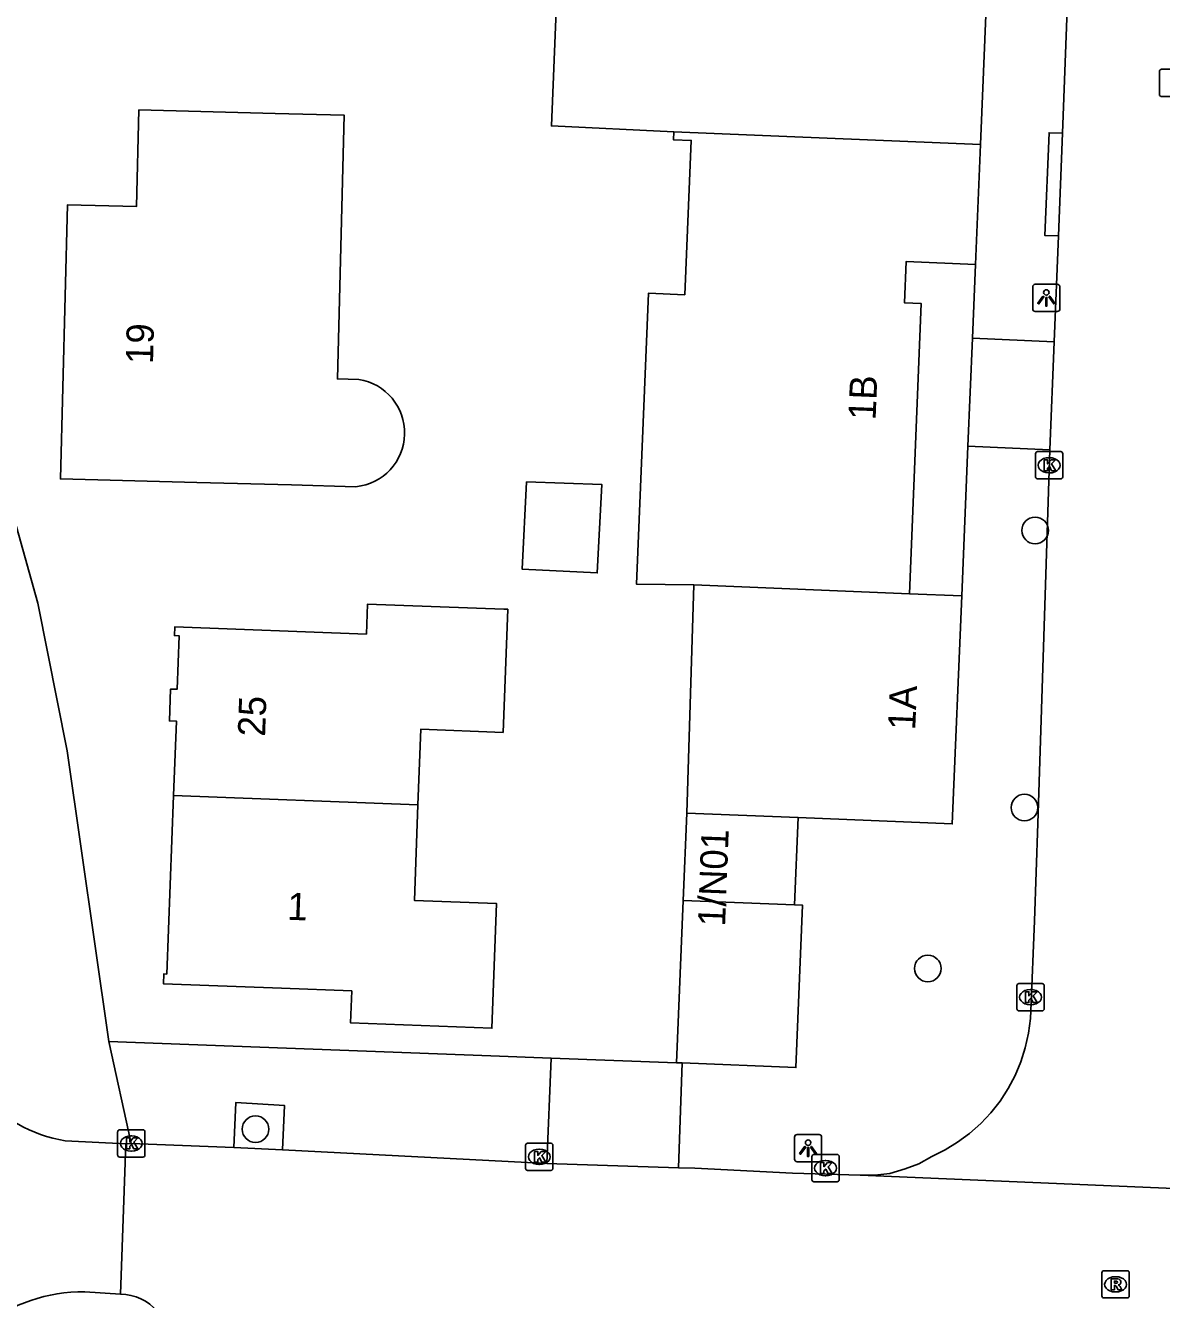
# Model space of a CAD drawing. Extents: x 161355 to 162026, y 386504 to 387459.
# Drawn here: x 161794.65 to 161836.31, y 387174.45 to 387221.17 of the extents above; entities that cross this region are included whole.
import ezdxf

# ---------------------------------------------------------------- set-up
doc = ezdxf.new("R2010")
doc.units = 0
for name, color, linetype in [('IMGEO_Boom', 7, 'Continuous'), ('IMGEO_Kolk', 7, 'Continuous'), ('IMGEO_Lichtpunt', 7, 'Continuous'), ('IMGEO_Muur', 7, 'Continuous'), ('IMGEO_Pand', 7, 'Continuous'), ('IMGEO_Pand_nummerreeks', 7, 'Continuous'), ('IMGEO_Rijbaan_lokaal_open', 7, 'Continuous'), ('IMGEO_Rioolput', 7, 'Continuous'), ('IMGEO_Voetpad_open', 7, 'Continuous')]:
    doc.layers.add(name, color=color, linetype=linetype)

msp = doc.modelspace()

# ---------------------------------------------------------------- linework, layer by layer
at = {"layer": 'IMGEO_Boom'}
for centre in [(161831.674, 387202.651), (161831.284, 387192.486), (161827.74, 387186.588), (161803.084, 387180.693)]:
    msp.add_circle(centre, 0.489, dxfattribs=at)
at = {"layer": 'IMGEO_Kolk'}
for p, q in [((161831.688, 387204.613), (161831.688, 387205.465)), ((161831.763, 387205.539), (161832.615, 387205.539)), ((161832.176, 387205.319), (161832.201, 387205.319)), ((161832.689, 387205.465), (161832.689, 387204.613)), ((161832.199, 387204.759), (161832.174, 387204.759)), ((161832.615, 387204.539), (161831.763, 387204.539)), ((161831.081, 387186.033), (161831.933, 387186.033)), ((161831.006, 387185.107), (161831.006, 387185.959)), ((161831.494, 387185.813), (161831.519, 387185.813)), ((161832.007, 387185.959), (161832.007, 387185.107)), ((161831.517, 387185.253), (161831.492, 387185.253)), ((161831.933, 387185.033), (161831.081, 387185.033)), ((161798.03, 387179.744), (161798.03, 387180.596)), ((161798.105, 387180.67), (161798.957, 387180.67)), ((161798.518, 387180.45), (161798.543, 387180.45)), ((161799.031, 387180.596), (161799.031, 387179.744)), ((161812.99, 387179.254), (161812.99, 387180.106)), ((161813.065, 387180.18), (161813.917, 387180.18)), ((161813.478, 387179.96), (161813.503, 387179.96)), ((161813.991, 387180.106), (161813.991, 387179.254)), ((161798.957, 387179.67), (161798.105, 387179.67)), ((161798.541, 387179.89), (161798.516, 387179.89)), ((161823.488, 387178.84), (161823.488, 387179.692)), ((161823.563, 387179.766), (161824.415, 387179.766)), ((161823.976, 387179.546), (161824.001, 387179.546)), ((161824.489, 387179.692), (161824.489, 387178.84)), ((161813.917, 387179.18), (161813.065, 387179.18)), ((161813.501, 387179.4), (161813.476, 387179.4)), ((161823.999, 387178.986), (161823.974, 387178.986)), ((161824.415, 387178.766), (161823.563, 387178.766))]:
    msp.add_line(p, q, dxfattribs=at)
for points in [[(161831.688, 387204.613), (161831.688, 387205.465)], [(161831.763, 387205.539), (161832.615, 387205.539)], [(161832.009, 387205.239), (161832.132, 387205.239), (161832.132, 387205.088), (161832.262, 387205.239), (161832.426, 387205.239), (161832.28, 387205.088), (161832.433, 387204.839), (161832.281, 387204.839), (161832.196, 387205.003), (161832.132, 387204.936), (161832.132, 387204.839), (161832.009, 387204.839), (161832.009, 387205.239)], [(161832.689, 387205.465), (161832.689, 387204.613)], [(161832.615, 387204.539), (161831.763, 387204.539)], [(161831.081, 387186.033), (161831.933, 387186.033)], [(161831.006, 387185.107), (161831.006, 387185.959)], [(161831.327, 387185.733), (161831.45, 387185.733), (161831.45, 387185.582), (161831.58, 387185.733), (161831.744, 387185.733), (161831.598, 387185.582), (161831.751, 387185.333), (161831.599, 387185.333), (161831.514, 387185.497), (161831.45, 387185.43), (161831.45, 387185.333), (161831.327, 387185.333), (161831.327, 387185.733)], [(161832.007, 387185.959), (161832.007, 387185.107)], [(161831.933, 387185.033), (161831.081, 387185.033)], [(161798.03, 387179.744), (161798.03, 387180.596)], [(161798.105, 387180.67), (161798.957, 387180.67)], [(161798.351, 387180.37), (161798.474, 387180.37), (161798.474, 387180.219), (161798.604, 387180.37), (161798.768, 387180.37), (161798.622, 387180.219), (161798.775, 387179.97), (161798.623, 387179.97), (161798.538, 387180.134), (161798.474, 387180.067), (161798.474, 387179.97), (161798.351, 387179.97), (161798.351, 387180.37)], [(161799.031, 387180.596), (161799.031, 387179.744)], [(161812.99, 387179.254), (161812.99, 387180.106)], [(161813.065, 387180.18), (161813.917, 387180.18)], [(161813.991, 387180.106), (161813.991, 387179.254)], [(161798.957, 387179.67), (161798.105, 387179.67)], [(161813.311, 387179.88), (161813.434, 387179.88), (161813.434, 387179.729), (161813.564, 387179.88), (161813.728, 387179.88), (161813.582, 387179.729), (161813.735, 387179.48), (161813.583, 387179.48), (161813.498, 387179.644), (161813.434, 387179.577), (161813.434, 387179.48), (161813.311, 387179.48), (161813.311, 387179.88)], [(161823.488, 387178.84), (161823.488, 387179.692)], [(161823.563, 387179.766), (161824.415, 387179.766)], [(161823.809, 387179.466), (161823.932, 387179.466), (161823.932, 387179.315), (161824.062, 387179.466), (161824.226, 387179.466), (161824.08, 387179.315), (161824.233, 387179.066), (161824.081, 387179.066), (161823.996, 387179.23), (161823.932, 387179.163), (161823.932, 387179.066), (161823.809, 387179.066), (161823.809, 387179.466)], [(161824.489, 387179.692), (161824.489, 387178.84)], [(161813.917, 387179.18), (161813.065, 387179.18)], [(161824.415, 387178.766), (161823.563, 387178.766)]]:
    msp.add_lwpolyline(points, dxfattribs=at)
for centre, start, end in [((161831.765, 387205.463), 91.552, 178.448), ((161831.765, 387205.463), 91.552, 178.448), ((161832.613, 387205.463), 1.552, 88.448), ((161832.613, 387205.463), 1.552, 88.448), ((161831.765, 387204.615), 181.552, 268.448), ((161831.765, 387204.615), 181.552, 268.448), ((161832.613, 387204.615), 271.552, 358.448), ((161832.613, 387204.615), 271.552, 358.448), ((161831.083, 387185.957), 91.552, 178.448), ((161831.083, 387185.957), 91.552, 178.448), ((161831.931, 387185.957), 1.552, 88.448), ((161831.931, 387185.957), 1.552, 88.448), ((161831.083, 387185.109), 181.552, 268.448), ((161831.083, 387185.109), 181.552, 268.448), ((161831.931, 387185.109), 271.552, 358.448), ((161831.931, 387185.109), 271.552, 358.448), ((161798.107, 387180.594), 91.552, 178.448), ((161798.107, 387180.594), 91.552, 178.448), ((161798.955, 387180.594), 1.552, 88.448), ((161798.955, 387180.594), 1.552, 88.448), ((161813.067, 387180.104), 91.552, 178.448), ((161813.067, 387180.104), 91.552, 178.448), ((161813.915, 387180.104), 1.552, 88.448), ((161813.915, 387180.104), 1.552, 88.448), ((161798.107, 387179.746), 181.552, 268.448), ((161798.107, 387179.746), 181.552, 268.448), ((161798.955, 387179.746), 271.552, 358.448), ((161798.955, 387179.746), 271.552, 358.448), ((161823.565, 387179.69), 91.552, 178.448), ((161823.565, 387179.69), 91.552, 178.448), ((161824.413, 387179.69), 1.552, 88.448), ((161824.413, 387179.69), 1.552, 88.448), ((161813.067, 387179.256), 181.552, 268.448), ((161813.067, 387179.256), 181.552, 268.448), ((161813.915, 387179.256), 271.552, 358.448), ((161813.915, 387179.256), 271.552, 358.448), ((161823.565, 387178.842), 181.552, 268.448), ((161823.565, 387178.842), 181.552, 268.448), ((161824.413, 387178.842), 271.552, 358.448), ((161824.413, 387178.842), 271.552, 358.448)]:
    msp.add_arc(centre, 0.0765, start, end, dxfattribs=at)
for centre, major_axis, ratio, start_param, end_param in [((161832.175, 387205.039), (-0.387, 0.002), 0.722429, 4.712389, 7.853982), ((161832.2, 387205.039), (-0.39, 0.002), 0.717154, 1.570796, 4.712389), ((161831.493, 387185.533), (-0.387, 0.002), 0.722429, 4.712389, 7.853982), ((161831.518, 387185.533), (-0.39, 0.002), 0.717154, 1.570796, 4.712389), ((161798.517, 387180.17), (-0.387, 0.002), 0.722429, 4.712389, 7.853982), ((161798.542, 387180.17), (-0.39, 0.002), 0.717154, 1.570796, 4.712389), ((161813.477, 387179.68), (-0.387, 0.002), 0.722429, 4.712389, 7.853982), ((161813.502, 387179.68), (-0.39, 0.002), 0.717154, 1.570796, 4.712389), ((161823.975, 387179.266), (-0.387, 0.002), 0.722429, 4.712389, 7.853982), ((161824, 387179.266), (-0.39, 0.002), 0.717154, 1.570796, 4.712389)]:
    msp.add_ellipse(centre, major_axis=major_axis, ratio=ratio, start_param=start_param, end_param=end_param, dxfattribs=at)
at = {"layer": 'IMGEO_Lichtpunt'}
for p, q in [((161832.489, 387211.676), (161831.681, 387211.676)), ((161832.489, 387211.676), (161831.681, 387211.676)), ((161831.587, 387211.581), (161831.587, 387210.774)), ((161831.587, 387211.581), (161831.587, 387210.774)), ((161832.583, 387210.774), (161832.583, 387211.581)), ((161832.583, 387210.774), (161832.583, 387211.581)), ((161831.681, 387210.68), (161832.489, 387210.68)), ((161831.681, 387210.68), (161832.489, 387210.68)), ((161822.85, 387180.401), (161822.85, 387179.594)), ((161822.85, 387180.401), (161822.85, 387179.594)), ((161823.752, 387180.496), (161822.944, 387180.496)), ((161823.752, 387180.496), (161822.944, 387180.496)), ((161823.846, 387179.594), (161823.846, 387180.401)), ((161823.846, 387179.594), (161823.846, 387180.401)), ((161822.944, 387179.5), (161823.752, 387179.5)), ((161822.944, 387179.5), (161823.752, 387179.5))]:
    msp.add_line(p, q, dxfattribs=at)
for points in [[(161831.961, 387211.245), (161832, 387211.217), (161831.812, 387210.955), (161831.774, 387210.982), (161831.961, 387211.245)], [(161832.063, 387211.197), (161832.11, 387211.197), (161832.11, 387210.875), (161832.063, 387210.875), (161832.063, 387211.197)], [(161832.173, 387211.217), (161832.211, 387211.244), (161832.398, 387210.982), (161832.359, 387210.954), (161832.173, 387211.217)], [(161823.224, 387180.065), (161823.263, 387180.037), (161823.075, 387179.775), (161823.037, 387179.802), (161823.224, 387180.065)], [(161823.326, 387180.017), (161823.373, 387180.017), (161823.373, 387179.695), (161823.326, 387179.695), (161823.326, 387180.017)], [(161823.436, 387180.037), (161823.474, 387180.064), (161823.661, 387179.802), (161823.622, 387179.774), (161823.436, 387180.037)]]:
    msp.add_lwpolyline(points, dxfattribs=at)
for centre in [(161832.086, 387211.379), (161823.349, 387180.199)]:
    msp.add_circle(centre, 0.0994, dxfattribs=at)
for centre, start, end in [((161831.681, 387211.581), 90, 180), ((161831.681, 387211.581), 90, 180), ((161832.489, 387211.581), 0, 90), ((161832.489, 387211.581), 0, 90), ((161831.681, 387210.774), 180, 270), ((161831.681, 387210.774), 180, 270), ((161832.489, 387210.774), 270, 0), ((161832.489, 387210.774), 270, 360), ((161822.944, 387180.401), 90, 180), ((161822.944, 387180.401), 90, 180), ((161823.752, 387180.401), 0, 90), ((161823.752, 387180.401), 0, 90), ((161822.944, 387179.594), 180, 270), ((161822.944, 387179.594), 180, 270), ((161823.752, 387179.594), 270, 0), ((161823.752, 387179.594), 270, 360)]:
    msp.add_arc(centre, 0.0946, start, end, dxfattribs=at)
at = {"layer": 'IMGEO_Muur'}
for points in [[(161811.718, 387183.385), (161813.932, 387183.302)], [(161813.932, 387183.302), (161818.521, 387183.132)]]:
    msp.add_lwpolyline(points, dxfattribs=at)
at = {"layer": 'IMGEO_Pand'}
for points in [[(161818.422, 387217.267), (161813.935, 387217.484), (161814.284, 387225.957), (161809.876, 387226.138), (161810.221, 387234.52)], [(161830.367, 387233.691), (161829.673, 387216.805)], [(161806.77, 387204.255), (161804.401, 387204.317), (161800.932, 387204.408), (161795.933, 387204.538), (161796.196, 387214.592), (161798.717, 387214.526), (161798.809, 387218.07), (161803.808, 387217.939), (161806.339, 387217.873), (161806.087, 387208.205), (161806.872, 387208.185)], [(161818.422, 387217.267), (161818.41, 387216.98), (161819.062, 387216.953), (161818.829, 387211.293), (161817.496, 387211.348), (161817.057, 387200.675), (161819.162, 387200.651)], [(161829.673, 387216.805), (161818.422, 387217.267)], [(161829.492, 387212.403), (161829.673, 387216.805)], [(161827.063, 387200.326), (161827.501, 387210.972), (161826.883, 387210.998), (161826.945, 387212.508), (161829.492, 387212.403)], [(161813.024, 387204.435), (161812.864, 387201.227), (161815.62, 387201.09), (161815.781, 387204.336), (161813.024, 387204.435)], [(161818.898, 387192.286), (161819.162, 387200.651)], [(161819.162, 387200.651), (161827.063, 387200.326)], [(161828.982, 387200.248), (161828.638, 387191.885), (161822.98, 387192.118)], [(161828.982, 387200.248), (161827.063, 387200.326)], [(161800.08, 387192.924), (161800.183, 387195.658), (161799.927, 387195.667), (161799.971, 387196.835), (161800.207, 387196.826), (161800.28, 387198.79), (161800.111, 387198.796), (161800.123, 387199.11), (161807.152, 387198.847), (161807.194, 387199.952), (161812.191, 387199.766), (161812.332, 387199.761), (161812.163, 387195.246), (161809.146, 387195.359), (161809.043, 387192.586)], [(161809.043, 387192.586), (161808.912, 387189.081), (161811.927, 387188.968), (161811.756, 387184.397), (161806.571, 387184.59), (161806.615, 387185.761), (161804.041, 387185.86), (161799.709, 387186.027), (161799.722, 387186.385), (161799.833, 387186.378), (161800.08, 387192.924)], [(161809.043, 387192.586), (161800.08, 387192.924)], [(161818.766, 387189.085), (161818.898, 387192.286)], [(161818.898, 387192.286), (161822.98, 387192.118)], [(161822.98, 387192.118), (161822.848, 387188.917)], [(161818.521, 387183.132), (161818.766, 387189.085)], [(161822.848, 387188.917), (161823.148, 387188.905), (161822.903, 387182.952), (161818.73, 387183.123)], [(161818.766, 387189.085), (161822.848, 387188.917)], [(161818.73, 387183.123), (161818.521, 387183.132)]]:
    msp.add_lwpolyline(points, dxfattribs=at)
msp.add_arc((161806.573, 387206.226), 1.981, 275.6929, 81.3336, dxfattribs=at)
at = {"layer": 'IMGEO_Rijbaan_lokaal_open'}
for points in [[(161833.093, 387228.243), (161832.684, 387217.217)], [(161832.684, 387217.217), (161832.531, 387213.45)], [(161832.531, 387213.45), (161832.374, 387209.565)], [(161832.374, 387209.565), (161832.213, 387205.606)], [(161825.258, 387179.001), (161825.794, 387179.006), (161826.348, 387179.068), (161826.913, 387179.244), (161827.41, 387179.419), (161827.882, 387179.693), (161828.37, 387179.933), (161828.834, 387180.216), (161829.272, 387180.539), (161829.678, 387180.9), (161830.051, 387181.296), (161830.387, 387181.724), (161830.683, 387182.18), (161830.938, 387182.661), (161831.148, 387183.162), (161831.313, 387183.68), (161831.431, 387184.211), (161831.501, 387184.75), (161831.518, 387185.028), (161831.657, 387188.33), (161831.772, 387191.903), (161832.213, 387205.606)], [(161796.105, 387180.266), (161798.33, 387180.153)], [(161798.33, 387180.153), (161798.133, 387174.641)], [(161798.33, 387180.153), (161798.531, 387180.17)], [(161802.29, 387180.016), (161798.531, 387180.17)], [(161804.077, 387179.938), (161802.29, 387180.016)], [(161813.766, 387179.436), (161804.077, 387179.938)], [(161818.591, 387179.277), (161813.766, 387179.436)], [(161818.591, 387179.277), (161819.192, 387179.261), (161822.772, 387179.084), (161825.258, 387179.001)], [(161844.398, 387178.206), (161844.251, 387178.197), (161825.258, 387179.001)], [(161798.133, 387174.641), (161796.822, 387174.731)]]:
    msp.add_lwpolyline(points, dxfattribs=at)
for centre, radius, start, end in [((161797.044, 387185.705), 5.519, 184.7479, 260.2), ((161796.749, 387168.863), 5.869, 89.2827, 166.918), ((161798.124, 387172.865), 1.776, 39.8025, 89.7016)]:
    msp.add_arc(centre, radius, start, end, dxfattribs=at)
at = {"layer": 'IMGEO_Rioolput'}
for p, q in [((161836.235, 387218.634), (161836.235, 387219.486)), ((161836.31, 387219.56), (161837.162, 387219.56)), ((161837.162, 387218.56), (161836.31, 387218.56)), ((161834.124, 387174.577), (161834.124, 387175.429)), ((161834.199, 387175.503), (161835.051, 387175.503)), ((161834.612, 387175.283), (161834.637, 387175.283)), ((161835.125, 387175.429), (161835.125, 387174.577)), ((161835.051, 387174.503), (161834.199, 387174.503)), ((161834.635, 387174.723), (161834.61, 387174.723))]:
    msp.add_line(p, q, dxfattribs=at)
for points in [[(161836.235, 387218.634), (161836.235, 387219.486)], [(161836.31, 387219.56), (161837.162, 387219.56)], [(161837.162, 387218.56), (161836.31, 387218.56)], [(161834.124, 387174.577), (161834.124, 387175.429)], [(161834.199, 387175.503), (161835.051, 387175.503)], [(161835.125, 387175.429), (161835.125, 387174.577)], [(161834.713, 387175.201), (161834.461, 387175.203), (161834.461, 387174.803)], [(161834.461, 387174.803), (161834.585, 387174.803), (161834.585, 387174.965), (161834.596, 387174.965)], [(161834.639, 387175.122), (161834.585, 387175.122), (161834.585, 387175.041)], [(161834.585, 387175.041), (161834.637, 387175.041)], [(161834.643, 387174.936), (161834.714, 387174.803), (161834.854, 387174.803), (161834.789, 387174.929)], [(161835.051, 387174.503), (161834.199, 387174.503)]]:
    msp.add_lwpolyline(points, dxfattribs=at)
for centre, radius, start, end in [((161836.312, 387219.484), 0.0765, 91.552, 178.448), ((161836.312, 387219.484), 0.0765, 91.552, 178.448), ((161836.312, 387218.636), 0.0765, 181.552, 268.448), ((161836.312, 387218.636), 0.0765, 181.552, 268.448), ((161834.201, 387175.427), 0.0765, 91.552, 178.448), ((161834.201, 387175.427), 0.0765, 91.552, 178.448), ((161835.049, 387175.427), 0.0765, 1.552, 88.448), ((161835.049, 387175.427), 0.0765, 1.552, 88.448), ((161834.595, 387174.912), 0.0533, 26.0293, 88.6989), ((161834.621, 387175.23), 0.19, 274.7715, 282.9687), ((161834.645, 387175.026), 0.0964, 77.0061, 93.1865), ((161834.659, 387175.083), 0.0378, 276.6634, 79.6772), ((161834.712, 387175.091), 0.109, 350.3612, 89.416), ((161834.71, 387175.091), 0.112, 277.5842, 350.9817), ((161834.694, 387174.876), 0.108, 29.5134, 73.7905), ((161834.201, 387174.579), 0.0765, 181.552, 268.448), ((161834.201, 387174.579), 0.0765, 181.552, 268.448), ((161835.049, 387174.579), 0.0765, 271.552, 358.448), ((161835.049, 387174.579), 0.0765, 271.552, 358.448)]:
    msp.add_arc(centre, radius, start, end, dxfattribs=at)
for centre, major_axis, ratio, start_param, end_param in [((161834.611, 387175.003), (-0.387, 0.002), 0.722429, 4.712389, 7.853982), ((161834.636, 387175.003), (-0.39, 0.002), 0.717154, 1.570796, 4.712389)]:
    msp.add_ellipse(centre, major_axis=major_axis, ratio=ratio, start_param=start_param, end_param=end_param, dxfattribs=at)
at = {"layer": 'IMGEO_Voetpad_open'}
for points in [[(161832.684, 387217.217), (161832.185, 387217.232), (161832.032, 387213.465), (161832.531, 387213.45)], [(161829.379, 387209.698), (161829.492, 387212.403)], [(161797.705, 387183.905), (161796.181, 387194.567), (161795.106, 387199.981), (161793.612, 387205.28), (161791.95, 387209.898)], [(161829.379, 387209.698), (161829.212, 387205.738)], [(161832.374, 387209.565), (161829.379, 387209.698)], [(161829.212, 387205.738), (161828.982, 387200.248)], [(161832.213, 387205.606), (161829.212, 387205.738)], [(161798.531, 387180.17), (161797.705, 387183.905)], [(161813.932, 387183.302), (161811.718, 387183.385), (161797.705, 387183.905)], [(161813.766, 387179.436), (161813.932, 387183.302)], [(161813.932, 387183.302), (161818.521, 387183.132)], [(161818.73, 387183.123), (161818.591, 387179.277)], [(161802.29, 387180.016), (161802.359, 387181.67), (161804.15, 387181.559), (161804.077, 387179.938)]]:
    msp.add_lwpolyline(points, dxfattribs=at)

# ---------------------------------------------------------------- texts
at = {"layer": 'IMGEO_Pand_nummerreeks'}
for s, rotation, p in [('19', 88.5016, (161799.325, 387208.744)), ('1B', 87.6454, (161825.823, 387206.686)), ('1A', 87.4448, (161827.275, 387195.316)), ('25', 88.0373, (161803.435, 387195.077)), ('1/N01', 87.7852, (161820.303, 387188.114)), ('1', 357.7942, (161804.238, 387188.375))]:
    msp.add_text(s, height=1, rotation=rotation, dxfattribs=at).set_placement(p)

doc.saveas('drawing.dxf')
